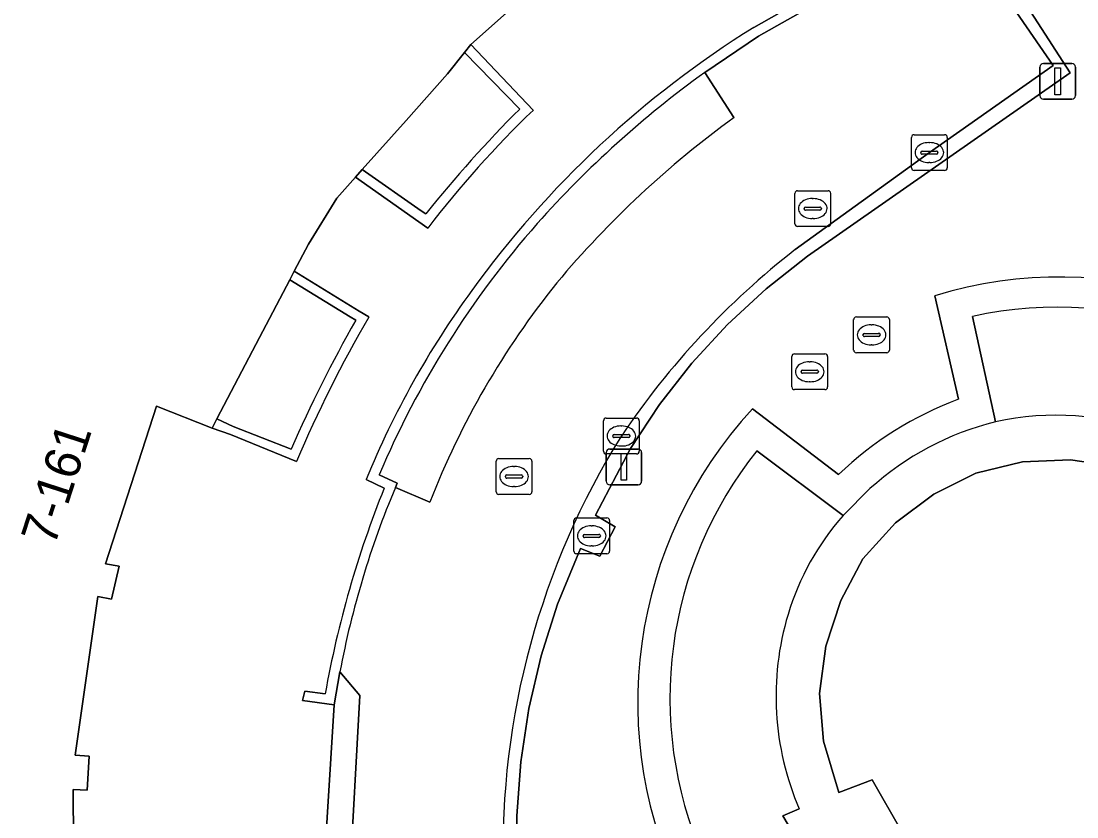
# Model space of a CAD drawing. Extents: x 161087 to 161926, y 382572 to 383873.
# Drawn here: x 161531.62 to 161561.15, y 383261.86 to 383284.1 of the extents above; entities that cross this region are included whole.
import ezdxf

# ---------------------------------------------------------------- set-up
doc = ezdxf.new("R2010")
doc.units = 0
for name, color, linetype in [('IMGEO_Groenvoorziening', 7, 'Continuous'), ('IMGEO_Haag', 7, 'Continuous'), ('IMGEO_Kolk', 7, 'Continuous'), ('IMGEO_Lichtmast', 7, 'Continuous'), ('IMGEO_Muur', 7, 'Continuous'), ('IMGEO_Pand', 7, 'Continuous'), ('IMGEO_Pand_nummerreeks', 7, 'Continuous'), ('IMGEO_Rijbaan_lokaal_open', 7, 'Continuous'), ('IMGEO_Rioolput', 7, 'Continuous'), ('IMGEO_Voetpad_open', 7, 'Continuous')]:
    doc.layers.add(name, color=color, linetype=linetype)

msp = doc.modelspace()

# ---------------------------------------------------------------- linework, layer by layer
at = {"layer": 'IMGEO_Groenvoorziening'}
for points in [[(161558.139, 383287.01), (161560.961, 383282.648), (161553.615, 383277.524), (161552.455, 383276.618), (161551.373, 383275.62), (161550.376, 383274.538), (161549.47, 383273.378), (161548.661, 383272.148), (161547.685, 383270.284), (161548.236, 383269.961), (161547.807, 383269.14), (161547.263, 383269.352), (161546.619, 383267.797), (161546.161, 383266.357), (161545.817, 383264.886), (161545.592, 383263.392), (161545.486, 383261.885), (161545.503, 383260.286)], [(161552.455, 383276.618), (161553.615, 383277.524), (161560.961, 383282.648), (161558.139, 383287.01), (161557.77, 383286.801), (161560.48, 383282.858), (161557.02, 383280.422), (161553.271, 383277.716)], [(161551.556, 383281.399), (161550.738, 383282.662)], [(161545.503, 383260.286), (161545.486, 383261.885), (161545.592, 383263.392), (161545.817, 383264.886), (161546.161, 383266.357), (161546.619, 383267.797), (161547.263, 383269.352), (161547.807, 383269.14), (161548.236, 383269.961), (161547.685, 383270.284), (161548.661, 383272.148), (161549.47, 383273.378), (161550.376, 383274.538), (161551.373, 383275.62), (161552.455, 383276.618)], [(161557.84, 383273.527), (161557.172, 383276.42)], [(161558.227, 383275.84), (161558.872, 383272.897)], [(161552.07, 383273.26), (161554.48, 383271.423)], [(161554.606, 383270.282), (161552.197, 383272.089)], [(161541.628, 383271.412), (161542.139, 383271.185), (161542.085, 383271.058), (161543.047, 383270.652)], [(161550.691, 383260.737), (161553.068, 383261.635), (161552.922, 383261.885), (161553.383, 383262.076)]]:
    msp.add_lwpolyline(points, dxfattribs=at)
for centre, radius, start, end in [((161567.673, 383259.167), 28.962, 125.7843, 138.294), ((161567.679, 383259.128), 27.494, 125.9018, 140.0544), ((161565.672, 383261.176), 26.132, 138.6631, 156.9398), ((161567.287, 383259.764), 22.775, 127.9807, 145.9966), ((161560.654, 383265.133), 11.812, 36.3565, 107.1443), ((161564.914, 383262.07), 23.491, 141.2262, 158.5718), ((161560.587, 383265.217), 10.882, 36.2394, 102.5256), ((161561.162, 383264.486), 9.632, 110.1784, 133.9304), ((161560.979, 383265.051), 12.114, 137.3407, 207.0324), ((161560.574, 383265.166), 7.916, 37.8024, 102.4154), ((161566.966, 383260.93), 21.872, 148.0592, 181.496), ((161560.822, 383265.169), 11.058, 141.2578, 203.6283), ((161560.273, 383265.322), 7.531, 138.805, 163.0788), ((161560.662, 383265.226), 7.931, 163.2305, 203.3999)]:
    msp.add_arc(centre, radius, start, end, dxfattribs=at)
at = {"layer": 'IMGEO_Haag'}
for points in [[(161552.455, 383276.618), (161553.615, 383277.524), (161560.961, 383282.648), (161558.139, 383287.01), (161557.77, 383286.801), (161560.48, 383282.858), (161557.02, 383280.422), (161553.271, 383277.716)], [(161545.503, 383260.286), (161545.486, 383261.885), (161545.592, 383263.392), (161545.817, 383264.886), (161546.161, 383266.357), (161546.619, 383267.797), (161547.263, 383269.352), (161547.807, 383269.14), (161548.236, 383269.961), (161547.685, 383270.284), (161548.661, 383272.148), (161549.47, 383273.378), (161550.376, 383274.538), (161551.373, 383275.62), (161552.455, 383276.618)]]:
    msp.add_lwpolyline(points, dxfattribs=at)
for centre, radius, start, end in [((161567.287, 383259.764), 22.775, 127.9807, 145.9966), ((161566.966, 383260.93), 21.872, 148.0592, 181.496)]:
    msp.add_arc(centre, radius, start, end, dxfattribs=at)
at = {"layer": 'IMGEO_Kolk'}
for p, q in [((161556.519, 383279.996), (161556.519, 383280.848)), ((161556.594, 383280.922), (161557.446, 383280.922)), ((161557.007, 383280.702), (161557.032, 383280.702)), ((161557.52, 383280.848), (161557.52, 383279.996)), ((161556.778, 383280.416), (161556.778, 383280.428)), ((161557.216, 383280.379), (161556.818, 383280.379)), ((161556.821, 383280.465), (161557.219, 383280.465)), ((161557.262, 383280.428), (161557.262, 383280.416)), ((161557.03, 383280.142), (161557.005, 383280.142)), ((161557.446, 383279.922), (161556.594, 383279.922)), ((161547.98, 383273.001), (161548.832, 383273.001)), ((161547.905, 383272.075), (161547.905, 383272.927)), ((161548.393, 383272.781), (161548.418, 383272.781)), ((161548.906, 383272.927), (161548.906, 383272.075)), ((161548.164, 383272.495), (161548.164, 383272.507)), ((161548.602, 383272.458), (161548.204, 383272.458)), ((161548.207, 383272.544), (161548.605, 383272.544)), ((161548.648, 383272.507), (161548.648, 383272.495)), ((161548.416, 383272.221), (161548.391, 383272.221)), ((161548.832, 383272.001), (161547.98, 383272.001))]:
    msp.add_line(p, q, dxfattribs=at)
for points in [[(161556.519, 383279.996), (161556.519, 383280.848)], [(161556.594, 383280.922), (161557.446, 383280.922)], [(161557.52, 383280.848), (161557.52, 383279.996)], [(161557.446, 383279.922), (161556.594, 383279.922)], [(161547.98, 383273.001), (161548.832, 383273.001)], [(161547.905, 383272.075), (161547.905, 383272.927)], [(161548.906, 383272.927), (161548.906, 383272.075)], [(161548.832, 383272.001), (161547.98, 383272.001)]]:
    msp.add_lwpolyline(points, dxfattribs=at)
for centre, radius, start, end in [((161556.596, 383280.846), 0.0765, 91.552, 178.448), ((161556.596, 383280.846), 0.0765, 91.552, 178.448), ((161557.444, 383280.846), 0.0765, 1.552, 88.448), ((161557.444, 383280.846), 0.0765, 1.552, 88.448), ((161556.818, 383280.425), 0.0403, 85.8775, 175.7526), ((161556.815, 383280.415), 0.0366, 178.938, 274.7102), ((161557.219, 383280.422), 0.043, 264.8664, 352.4533), ((161557.223, 383280.427), 0.0386, 1.7309, 96.639), ((161556.596, 383279.998), 0.0765, 181.552, 268.448), ((161556.596, 383279.998), 0.0765, 181.552, 268.448), ((161557.444, 383279.998), 0.0765, 271.552, 358.448), ((161557.444, 383279.998), 0.0765, 271.552, 358.448), ((161547.982, 383272.925), 0.0765, 91.552, 178.448), ((161547.982, 383272.925), 0.0765, 91.552, 178.448), ((161548.83, 383272.925), 0.0765, 1.552, 88.448), ((161548.83, 383272.925), 0.0765, 1.552, 88.448), ((161548.204, 383272.504), 0.0403, 85.8775, 175.7526), ((161548.201, 383272.494), 0.0366, 178.938, 274.7102), ((161548.605, 383272.501), 0.043, 264.8664, 352.4533), ((161548.609, 383272.506), 0.0386, 1.7309, 96.639), ((161547.982, 383272.077), 0.0765, 181.552, 268.448), ((161547.982, 383272.077), 0.0765, 181.552, 268.448), ((161548.83, 383272.077), 0.0765, 271.552, 358.448), ((161548.83, 383272.077), 0.0765, 271.552, 358.448)]:
    msp.add_arc(centre, radius, start, end, dxfattribs=at)
for centre, major_axis, ratio, start_param, end_param in [((161557.006, 383280.422), (-0.387, 0.002), 0.722429, 4.712389, 7.853982), ((161557.031, 383280.422), (-0.39, 0.002), 0.717154, 1.570796, 4.712389), ((161548.392, 383272.501), (-0.387, 0.002), 0.722429, 4.712389, 7.853982), ((161548.417, 383272.501), (-0.39, 0.002), 0.717154, 1.570796, 4.712389)]:
    msp.add_ellipse(centre, major_axis=major_axis, ratio=ratio, start_param=start_param, end_param=end_param, dxfattribs=at)
at = {"layer": 'IMGEO_Lichtmast'}
for p, q in [((161560.114, 383282.014), (161560.114, 383282.814)), ((161560.114, 383282.814), (161560.114, 383282.014)), ((161560.214, 383282.914), (161561.004, 383282.914)), ((161561.004, 383282.914), (161560.214, 383282.914)), ((161561.104, 383282.814), (161561.104, 383282.014)), ((161561.104, 383282.014), (161561.104, 383282.814)), ((161561.004, 383281.914), (161560.214, 383281.914)), ((161560.214, 383281.914), (161561.004, 383281.914)), ((161548.083, 383272.137), (161548.873, 383272.137)), ((161548.873, 383272.137), (161548.083, 383272.137)), ((161547.983, 383271.237), (161547.983, 383272.037)), ((161547.983, 383272.037), (161547.983, 383271.237)), ((161548.973, 383272.037), (161548.973, 383271.237)), ((161548.973, 383271.237), (161548.973, 383272.037)), ((161548.873, 383271.137), (161548.083, 383271.137)), ((161548.083, 383271.137), (161548.873, 383271.137))]:
    msp.add_line(p, q, dxfattribs=at)
for points in [[(161560.534, 383282.789), (161560.684, 383282.789), (161560.684, 383282.039), (161560.534, 383282.039), (161560.534, 383282.789)], [(161548.403, 383272.012), (161548.553, 383272.012), (161548.553, 383271.262), (161548.403, 383271.262), (161548.403, 383272.012)]]:
    msp.add_lwpolyline(points, dxfattribs=at)
for centre, start, end in [((161560.214, 383282.814), 90, 180), ((161560.214, 383282.814), 90, 180), ((161561.004, 383282.814), 0, 90), ((161561.004, 383282.814), 360, 90), ((161560.214, 383282.014), 180, 270), ((161560.214, 383282.014), 180, 270), ((161561.004, 383282.014), 270, 0), ((161561.004, 383282.014), 270, 0), ((161548.083, 383272.037), 90, 180), ((161548.083, 383272.037), 90, 180), ((161548.873, 383272.037), 0, 90), ((161548.873, 383272.037), 360, 90), ((161548.083, 383271.237), 180, 270), ((161548.083, 383271.237), 180, 270), ((161548.873, 383271.237), 270, 0), ((161548.873, 383271.237), 270, 0)]:
    msp.add_arc(centre, 0.1, start, end, dxfattribs=at)
at = {"layer": 'IMGEO_Muur'}
for points in [[(161550.738, 383282.662), (161552.245, 383283.677), (161557.77, 383286.801), (161558.139, 383287.01), (161558.604, 383287.273), (161558.47, 383287.528), (161552.111, 383283.92)], [(161545.944, 383281.611), (161544.198, 383283.447), (161544.019, 383283.221), (161545.563, 383281.638)], [(161542.935, 383278.707), (161542.804, 383278.798), (161541.159, 383279.945), (161540.969, 383279.731), (161542.745, 383278.491), (161542.989, 383278.311)], [(161541.343, 383275.827), (161541.072, 383275.994), (161539.258, 383277.107), (161539.133, 383276.868), (161540.822, 383275.829), (161540.978, 383275.734)], [(161539.174, 383272.136), (161537.547, 383272.768), (161537.096, 383272.977), (161536.961, 383272.718), (161537.473, 383272.543), (161539.316, 383271.785)], [(161541.27, 383271.285), (161541.772, 383271.042)], [(161542.085, 383271.058), (161542.139, 383271.185), (161541.628, 383271.412)], [(161540.123, 383265.296), (161539.557, 383265.365), (161539.485, 383265.108), (161540.378, 383264.991), (161540.534, 383265.909)]]:
    msp.add_lwpolyline(points, dxfattribs=at)
for centre, radius, start, end in [((161566.901, 383260.148), 27.998, 121.8882, 144.0993), ((161567.673, 383259.167), 28.962, 125.7843, 138.294), ((161569.844, 383257.224), 34.433, 134.8428, 141.3969), ((161566.583, 383260.157), 29.769, 133.8903, 142.4237), ((161565.672, 383261.176), 26.132, 138.6631, 156.9398), ((161564.472, 383261.778), 25.075, 143.8628, 157.7189), ((161573.783, 383257.035), 37.761, 150.3162, 156.4263), ((161574.131, 383256.855), 37.881, 149.9453, 156.7886), ((161568.87, 383260.156), 29.203, 158.113, 169.862), ((161565.501, 383261.196), 25.408, 157.1618, 169.3111)]:
    msp.add_arc(centre, radius, start, end, dxfattribs=at)
at = {"layer": 'IMGEO_Pand'}
for points in [[(161533.091, 383259.706), (161533.074, 383262.622), (161533.468, 383262.605), (161533.523, 383263.549), (161533.132, 383263.576), (161533.76, 383268.017), (161534.147, 383267.938), (161534.363, 383268.858), (161533.976, 383268.929), (161535.403, 383273.334), (161536.961, 383272.718), (161537.096, 383272.977), (161538.289, 383275.256), (161539.133, 383276.868), (161539.258, 383277.107), (161539.653, 383277.861), (161540.45, 383279.149), (161540.969, 383279.731), (161541.159, 383279.945), (161542.385, 383281.321), (161543.545, 383282.622), (161544.019, 383283.221), (161544.198, 383283.447), (161546.026, 383285.076)], [(161562.303, 383271.642), (161560.966, 383271.837), (161559.629, 383271.778), (161558.323, 383271.459), (161557.145, 383270.874), (161556.073, 383270.075), (161555.164, 383269.063), (161554.543, 383267.901), (161554.121, 383266.63), (161553.952, 383265.308), (161554.059, 383263.973), (161554.488, 383262.533), (161555.419, 383262.895), (161556.229, 383261.471), (161554.331, 383260.374), (161554.258, 383260.5), (161553.866, 383260.274), (161556.849, 383255.27), (161560.527, 383257.256), (161561.604, 383255.392)]]:
    msp.add_lwpolyline(points, dxfattribs=at)
at = {"layer": 'IMGEO_Rijbaan_lokaal_open'}
for points in [[(161553.271, 383277.716), (161557.02, 383280.422), (161560.48, 383282.858), (161557.77, 383286.801), (161552.245, 383283.677), (161550.738, 383282.662), (161551.556, 383281.399)], [(161543.047, 383270.652), (161542.085, 383271.058)], [(161540.534, 383265.909), (161541.095, 383265.25), (161540.8, 383260.011), (161540.145, 383259.372)]]:
    msp.add_lwpolyline(points, dxfattribs=at)
for centre, radius, start, end in [((161567.679, 383259.128), 27.494, 125.9018, 140.0544), ((161567.287, 383259.764), 22.775, 127.9807, 145.9966), ((161564.914, 383262.07), 23.491, 141.2262, 158.5718), ((161566.966, 383260.93), 21.872, 148.0592, 181.496), ((161565.501, 383261.196), 25.408, 157.1618, 169.3111)]:
    msp.add_arc(centre, radius, start, end, dxfattribs=at)
at = {"layer": 'IMGEO_Rioolput'}
for p, q in [((161553.259, 383278.431), (161553.259, 383279.283)), ((161553.334, 383279.357), (161554.186, 383279.357)), ((161554.26, 383279.283), (161554.26, 383278.431)), ((161553.561, 383278.9), (161553.959, 383278.9)), ((161553.747, 383279.137), (161553.772, 383279.137)), ((161553.518, 383278.851), (161553.518, 383278.863)), ((161553.956, 383278.814), (161553.558, 383278.814)), ((161554.002, 383278.863), (161554.002, 383278.851)), ((161554.186, 383278.357), (161553.334, 383278.357)), ((161553.77, 383278.577), (161553.745, 383278.577)), ((161554.903, 383274.901), (161554.903, 383275.753)), ((161554.978, 383275.827), (161555.83, 383275.827)), ((161555.904, 383275.753), (161555.904, 383274.901)), ((161555.205, 383275.37), (161555.603, 383275.37)), ((161555.391, 383275.607), (161555.416, 383275.607)), ((161555.162, 383275.321), (161555.162, 383275.333)), ((161555.6, 383275.284), (161555.202, 383275.284)), ((161555.646, 383275.333), (161555.646, 383275.321)), ((161553.249, 383274.797), (161554.101, 383274.797)), ((161555.83, 383274.827), (161554.978, 383274.827)), ((161555.414, 383275.047), (161555.389, 383275.047)), ((161553.174, 383273.871), (161553.174, 383274.723)), ((161553.662, 383274.577), (161553.687, 383274.577)), ((161554.175, 383274.723), (161554.175, 383273.871)), ((161553.433, 383274.291), (161553.433, 383274.303)), ((161553.871, 383274.254), (161553.473, 383274.254)), ((161553.476, 383274.34), (161553.874, 383274.34)), ((161553.917, 383274.303), (161553.917, 383274.291)), ((161553.685, 383274.017), (161553.66, 383274.017)), ((161554.101, 383273.797), (161553.249, 383273.797)), ((161544.98, 383271.868), (161545.832, 383271.868)), ((161544.905, 383270.942), (161544.905, 383271.794)), ((161545.393, 383271.648), (161545.418, 383271.648)), ((161545.906, 383271.794), (161545.906, 383270.942)), ((161545.164, 383271.362), (161545.164, 383271.374)), ((161545.602, 383271.325), (161545.204, 383271.325)), ((161545.207, 383271.411), (161545.605, 383271.411)), ((161545.648, 383271.374), (161545.648, 383271.362)), ((161545.416, 383271.088), (161545.391, 383271.088)), ((161545.832, 383270.868), (161544.98, 383270.868)), ((161547.077, 383269.283), (161547.077, 383270.135)), ((161547.152, 383270.209), (161548.004, 383270.209)), ((161548.078, 383270.135), (161548.078, 383269.283)), ((161547.379, 383269.752), (161547.777, 383269.752)), ((161547.565, 383269.989), (161547.59, 383269.989)), ((161547.336, 383269.703), (161547.336, 383269.715)), ((161547.774, 383269.666), (161547.376, 383269.666)), ((161547.82, 383269.715), (161547.82, 383269.703)), ((161548.004, 383269.209), (161547.152, 383269.209)), ((161547.588, 383269.429), (161547.563, 383269.429))]:
    msp.add_line(p, q, dxfattribs=at)
for points in [[(161553.259, 383278.431), (161553.259, 383279.283)], [(161553.334, 383279.357), (161554.186, 383279.357)], [(161554.26, 383279.283), (161554.26, 383278.431)], [(161554.186, 383278.357), (161553.334, 383278.357)], [(161554.903, 383274.901), (161554.903, 383275.753)], [(161554.978, 383275.827), (161555.83, 383275.827)], [(161555.904, 383275.753), (161555.904, 383274.901)], [(161553.249, 383274.797), (161554.101, 383274.797)], [(161555.83, 383274.827), (161554.978, 383274.827)], [(161553.174, 383273.871), (161553.174, 383274.723)], [(161554.175, 383274.723), (161554.175, 383273.871)], [(161554.101, 383273.797), (161553.249, 383273.797)], [(161544.98, 383271.868), (161545.832, 383271.868)], [(161544.905, 383270.942), (161544.905, 383271.794)], [(161545.906, 383271.794), (161545.906, 383270.942)], [(161545.832, 383270.868), (161544.98, 383270.868)], [(161547.077, 383269.283), (161547.077, 383270.135)], [(161547.152, 383270.209), (161548.004, 383270.209)], [(161548.078, 383270.135), (161548.078, 383269.283)], [(161548.004, 383269.209), (161547.152, 383269.209)]]:
    msp.add_lwpolyline(points, dxfattribs=at)
for centre, radius, start, end in [((161553.336, 383279.281), 0.0765, 91.552, 178.448), ((161553.336, 383279.281), 0.0765, 91.552, 178.448), ((161554.184, 383279.281), 0.0765, 1.552, 88.448), ((161554.184, 383279.281), 0.0765, 1.552, 88.448), ((161553.558, 383278.86), 0.0403, 85.8775, 175.7526), ((161553.963, 383278.862), 0.0386, 1.7309, 96.639), ((161553.555, 383278.85), 0.0366, 178.938, 274.7102), ((161553.959, 383278.857), 0.043, 264.8664, 352.4533), ((161553.336, 383278.433), 0.0765, 181.552, 268.448), ((161553.336, 383278.433), 0.0765, 181.552, 268.448), ((161554.184, 383278.433), 0.0765, 271.552, 358.448), ((161554.184, 383278.433), 0.0765, 271.552, 358.448), ((161554.98, 383275.751), 0.0765, 91.552, 178.448), ((161554.98, 383275.751), 0.0765, 91.552, 178.448), ((161555.828, 383275.751), 0.0765, 1.552, 88.448), ((161555.828, 383275.751), 0.0765, 1.552, 88.448), ((161555.202, 383275.33), 0.0403, 85.8775, 175.7526), ((161555.607, 383275.332), 0.0386, 1.7309, 96.639), ((161555.199, 383275.32), 0.0366, 178.938, 274.7102), ((161555.603, 383275.327), 0.043, 264.8664, 352.4533), ((161553.251, 383274.721), 0.0765, 91.552, 178.448), ((161553.251, 383274.721), 0.0765, 91.552, 178.448), ((161554.099, 383274.721), 0.0765, 1.552, 88.448), ((161554.099, 383274.721), 0.0765, 1.552, 88.448), ((161554.98, 383274.903), 0.0765, 181.552, 268.448), ((161554.98, 383274.903), 0.0765, 181.552, 268.448), ((161555.828, 383274.903), 0.0765, 271.552, 358.448), ((161555.828, 383274.903), 0.0765, 271.552, 358.448), ((161553.473, 383274.3), 0.0403, 85.8775, 175.7526), ((161553.47, 383274.29), 0.0366, 178.938, 274.7102), ((161553.874, 383274.297), 0.043, 264.8664, 352.4533), ((161553.878, 383274.302), 0.0386, 1.7309, 96.639), ((161553.251, 383273.873), 0.0765, 181.552, 268.448), ((161553.251, 383273.873), 0.0765, 181.552, 268.448), ((161554.099, 383273.873), 0.0765, 271.552, 358.448), ((161554.099, 383273.873), 0.0765, 271.552, 358.448), ((161544.982, 383271.792), 0.0765, 91.552, 178.448), ((161544.982, 383271.792), 0.0765, 91.552, 178.448), ((161545.83, 383271.792), 0.0765, 1.552, 88.448), ((161545.83, 383271.792), 0.0765, 1.552, 88.448), ((161545.204, 383271.371), 0.0403, 85.8775, 175.7526), ((161545.201, 383271.361), 0.0366, 178.938, 274.7102), ((161545.605, 383271.368), 0.043, 264.8664, 352.4533), ((161545.609, 383271.373), 0.0386, 1.7309, 96.639), ((161544.982, 383270.944), 0.0765, 181.552, 268.448), ((161544.982, 383270.944), 0.0765, 181.552, 268.448), ((161545.83, 383270.944), 0.0765, 271.552, 358.448), ((161545.83, 383270.944), 0.0765, 271.552, 358.448), ((161547.154, 383270.133), 0.0765, 91.552, 178.448), ((161547.154, 383270.133), 0.0765, 91.552, 178.448), ((161548.002, 383270.133), 0.0765, 1.552, 88.448), ((161548.002, 383270.133), 0.0765, 1.552, 88.448), ((161547.376, 383269.712), 0.0403, 85.8775, 175.7526), ((161547.781, 383269.714), 0.0386, 1.7309, 96.639), ((161547.373, 383269.702), 0.0366, 178.938, 274.7102), ((161547.777, 383269.709), 0.043, 264.8664, 352.4533), ((161547.154, 383269.285), 0.0765, 181.552, 268.448), ((161547.154, 383269.285), 0.0765, 181.552, 268.448), ((161548.002, 383269.285), 0.0765, 271.552, 358.448), ((161548.002, 383269.285), 0.0765, 271.552, 358.448)]:
    msp.add_arc(centre, radius, start, end, dxfattribs=at)
for centre, major_axis, ratio, start_param, end_param in [((161553.746, 383278.857), (-0.387, 0.002), 0.722429, 4.712389, 7.853982), ((161553.771, 383278.857), (-0.39, 0.002), 0.717154, 1.570796, 4.712389), ((161555.39, 383275.327), (-0.387, 0.002), 0.722429, 4.712389, 7.853982), ((161555.415, 383275.327), (-0.39, 0.002), 0.717154, 1.570796, 4.712389), ((161553.661, 383274.297), (-0.387, 0.002), 0.722429, 4.712389, 7.853982), ((161553.686, 383274.297), (-0.39, 0.002), 0.717154, 1.570796, 4.712389), ((161545.392, 383271.368), (-0.387, 0.002), 0.722429, 4.712389, 7.853982), ((161545.417, 383271.368), (-0.39, 0.002), 0.717154, 1.570796, 4.712389), ((161547.564, 383269.709), (-0.387, 0.002), 0.722429, 4.712389, 7.853982), ((161547.589, 383269.709), (-0.39, 0.002), 0.717154, 1.570796, 4.712389)]:
    msp.add_ellipse(centre, major_axis=major_axis, ratio=ratio, start_param=start_param, end_param=end_param, dxfattribs=at)
at = {"layer": 'IMGEO_Voetpad_open'}
for points in [[(161552.111, 383283.92), (161558.47, 383287.528), (161559.31, 383287.985), (161560.893, 383288.878), (161559.902, 383290.707), (161559.772, 383290.673), (161557.47, 383289.295), (161551.061, 383285.691), (161550.88, 383286.079), (161547.826, 383284.392), (161546.738, 383285.659), (161546.026, 383285.076), (161544.198, 383283.447), (161545.944, 383281.611)], [(161545.563, 383281.638), (161544.019, 383283.221), (161543.545, 383282.622), (161542.385, 383281.321), (161541.159, 383279.945), (161542.804, 383278.798), (161542.935, 383278.707)], [(161542.989, 383278.311), (161542.745, 383278.491), (161540.969, 383279.731), (161540.45, 383279.149), (161539.653, 383277.861), (161539.258, 383277.107), (161541.072, 383275.994), (161541.343, 383275.827)], [(161540.978, 383275.734), (161540.822, 383275.829), (161539.133, 383276.868), (161538.289, 383275.256), (161537.096, 383272.977), (161537.547, 383272.768), (161539.174, 383272.136)], [(161557.172, 383276.42), (161557.84, 383273.527)], [(161558.872, 383272.897), (161558.227, 383275.84)], [(161539.316, 383271.785), (161537.473, 383272.543), (161536.961, 383272.718), (161535.403, 383273.334), (161533.976, 383268.929), (161534.363, 383268.858), (161534.147, 383267.938), (161533.76, 383268.017), (161533.132, 383263.576), (161533.523, 383263.549), (161533.468, 383262.605), (161533.074, 383262.622), (161533.091, 383259.706), (161534.514, 383259.747)], [(161554.48, 383271.423), (161552.07, 383273.26)], [(161552.197, 383272.089), (161554.606, 383270.282), (161555.36, 383271.03)], [(161553.383, 383262.076), (161552.922, 383261.885), (161553.068, 383261.635), (161553.866, 383260.274), (161554.258, 383260.5), (161554.331, 383260.374), (161556.229, 383261.471), (161555.419, 383262.895), (161554.488, 383262.533), (161554.059, 383263.973), (161553.952, 383265.308), (161554.121, 383266.63), (161554.543, 383267.901), (161555.164, 383269.063), (161556.073, 383270.075), (161557.145, 383270.874), (161558.323, 383271.459), (161559.629, 383271.778), (161560.966, 383271.837), (161562.303, 383271.642)], [(161541.772, 383271.042), (161541.27, 383271.285)], [(161555.36, 383271.03), (161554.606, 383270.282)], [(161539.821, 383260.053), (161539.24, 383260.045), (161539.219, 383260.302), (161540.085, 383260.335), (161540.378, 383264.991), (161539.485, 383265.108), (161539.557, 383265.365), (161540.123, 383265.296)]]:
    msp.add_lwpolyline(points, dxfattribs=at)
msp.add_lwpolyline([(161540.145, 383259.372), (161540.8, 383260.011), (161541.095, 383265.25), (161540.534, 383265.909), (161540.378, 383264.991), (161540.085, 383260.335)], close=True, dxfattribs=at)
for centre, radius, start, end in [((161566.901, 383260.148), 27.998, 121.8882, 144.0993), ((161569.844, 383257.224), 34.433, 134.8428, 141.3969), ((161566.583, 383260.157), 29.769, 133.8903, 142.4237), ((161560.654, 383265.133), 11.812, 36.3565, 107.1443), ((161564.472, 383261.778), 25.075, 143.8628, 157.7189), ((161560.587, 383265.217), 10.882, 36.2394, 102.5256), ((161573.783, 383257.035), 37.761, 150.3162, 156.4263), ((161574.131, 383256.855), 37.881, 149.9453, 156.7886), ((161561.162, 383264.486), 9.632, 110.1784, 133.9304), ((161560.979, 383265.051), 12.114, 137.3407, 207.0324), ((161560.574, 383265.166), 7.916, 37.8024, 102.4154), ((161560.81, 383265.014), 8.117, 103.8138, 132.177), ((161560.81, 383265.014), 8.117, 103.8138, 132.177), ((161560.822, 383265.169), 11.058, 141.2578, 203.6283), ((161568.87, 383260.156), 29.203, 158.113, 169.862), ((161560.273, 383265.322), 7.531, 138.805, 163.0788), ((161560.662, 383265.226), 7.931, 163.2305, 203.3999)]:
    msp.add_arc(centre, radius, start, end, dxfattribs=at)

# ---------------------------------------------------------------- texts
at = {"layer": 'IMGEO_Pand_nummerreeks'}
msp.add_text('7-161', height=1, rotation=72.0494, dxfattribs=at).set_placement((161532.549, 383269.391))

doc.saveas('drawing.dxf')
